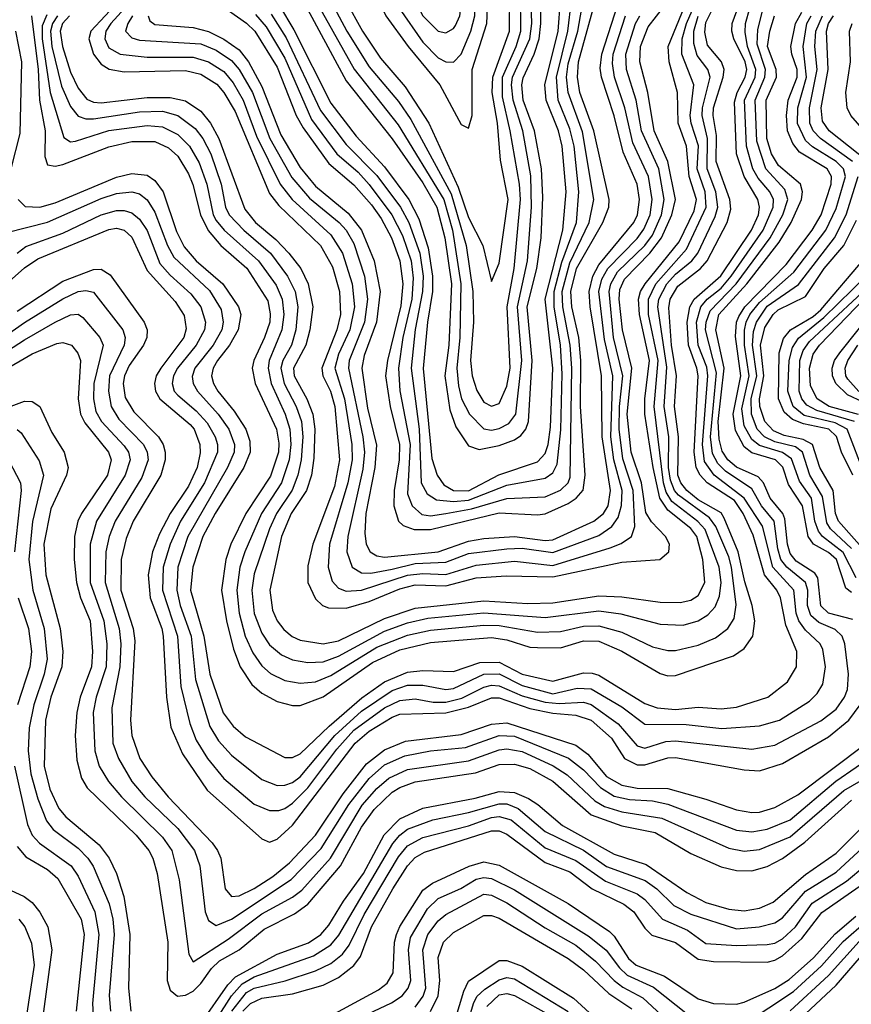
# Model space of a CAD drawing. Header units: inches. Extents: x 990535 to 1117859, y 769386 to 892122.
# Tile 997 of 1056: x 1084357 to 1086530, y 844008 to 846580. Entities that reach past the tile are written whole.
import ezdxf

# ---------------------------------------------------------------- set-up
doc = ezdxf.new("R2010")
doc.units = ezdxf.units.IN
doc.header["$MEASUREMENT"] = 0
doc.layers.add('B0884', color=7, linetype='Continuous')

msp = doc.modelspace()

# ---------------------------------------------------------------- linework, layer by layer
at = {"layer": 'B0884', "color": 5}
for points, elevation in [([(1085594.2, 846854.2), (1085550, 846841.1), (1085450, 846771.3), (1085328.4, 846711.6), (1085303.4, 846690), (1085292.2, 846667.8), (1085294, 846630), (1085313.3, 846590), (1085371.7, 846510), (1085455, 846410), (1085510, 846306.2), (1085530, 846296.8), (1085539.1, 846330), (1085539.5, 846450), (1085577.3, 846570), (1085582.4, 846690), (1085623.4, 846810), (1085624.8, 846830), (1085620.3, 846840.2), (1085611.1, 846851.1)], 4720), ([(1085550, 846801.7), (1085530, 846793.1), (1085457.4, 846742.6), (1085364.3, 846695.7), (1085340.9, 846670), (1085336.7, 846650), (1085348.2, 846610), (1085410, 846521.6), (1085450, 846480.7), (1085470, 846470.1), (1085490, 846468.7), (1085510, 846490.1), (1085535.6, 846550), (1085545.9, 846590), (1085548.7, 846690), (1085571.4, 846770), (1085572.4, 846790), (1085570, 846795)], 4740), ([(1085490, 846720.3), (1085410, 846680.2), (1085396.4, 846670), (1085387, 846650), (1085389, 846630), (1085410, 846589.7), (1085450, 846550.4), (1085470, 846545.6), (1085490, 846556.6), (1085495.3, 846564.7), (1085506.5, 846590), (1085509.5, 846610), (1085509.9, 846709.9)], 4760)]:
    msp.add_lwpolyline(points, close=True, dxfattribs=dict(at, elevation=elevation))
for points, elevation in [([(1084388.2, 846590), (1084405.1, 846450), (1084408.5, 846370), (1084423.4, 846290), (1084422.6, 846222.6), (1084430, 846201.1), (1084450, 846197), (1084470, 846202), (1084590, 846248.3), (1084650, 846261.5), (1084710, 846261.8), (1084745.7, 846245.7), (1084770, 846223.1), (1084797.7, 846177.7), (1084809.4, 846149.4), (1084829.1, 846070), (1084849, 846029), (1084882.5, 845990), (1084950.8, 845930.8), (1085005.2, 845845.2), (1085011.7, 845811.7), (1085010.2, 845789.8), (1084997, 845750), (1084968.3, 845690), (1084964.3, 845670), (1084972.1, 845630), (1085028, 845510), (1085034.2, 845474.1), (1085033.2, 845450), (1085012.4, 845387.6), (1084948, 845290), (1084908.6, 845210), (1084895.8, 845170), (1084884.5, 845090), (1084897.3, 845010), (1084915.6, 844935.6), (1084933.1, 844890), (1084963.7, 844843.7), (1084990, 844820.4), (1085030, 844799.4), (1085070, 844788.8), (1085090, 844788.9), (1085150, 844811), (1085278.8, 844901.2), (1085350, 844933.7), (1085430, 844952.7), (1085590, 844966.2), (1085630, 844960.3), (1085690, 844941.2), (1085710, 844939.9), (1085770, 844939.3), (1085830, 844957.2), (1085870, 844956.8), (1085930, 844930.8), (1086030, 844872.4), (1086050, 844866.4), (1086070, 844867.3), (1086222.1, 844917.9), (1086250, 844937.4), (1086272.8, 844970), (1086277.6, 845010), (1086271.1, 845050), (1086251.3, 845111.3), (1086233.8, 845190), (1086197.8, 845277.8), (1086190, 845292), (1086130, 845325.9), (1086100, 845350), (1086084.5, 845370), (1086076.8, 845390), (1086078.3, 845490), (1086068, 845570), (1086072.7, 845650), (1086060, 845730), (1086052.9, 845827.1), (1086056.6, 845850), (1086076.4, 845883.6), (1086136, 845930), (1086153, 845950), (1086205, 846050), (1086214.7, 846085.3), (1086212.7, 846110), (1086177, 846210), (1086177.6, 846277.6), (1086169.1, 846330), (1086169.4, 846350), (1086195.2, 846430), (1086197.2, 846450), (1086190.5, 846470), (1086153.8, 846513.8), (1086147.1, 846547.1), (1086150, 846572.4), (1086207.7, 846690)], 4320), ([(1084456, 846590), (1084442.8, 846570), (1084437.4, 846550), (1084441.3, 846510), (1084466.3, 846406.3), (1084490, 846353.1), (1084510, 846327.7), (1084530, 846320.8), (1084550, 846321.3), (1084670, 846339.3), (1084730, 846341), (1084770.5, 846330), (1084815.6, 846295.6), (1084835.9, 846270), (1084856.2, 846230), (1084883, 846150), (1084895.1, 846090), (1084904.4, 846070), (1084942.5, 846030), (1085012, 845970), (1085057, 845910), (1085076.6, 845870), (1085083.9, 845830), (1085078.6, 845770), (1085067.4, 845730), (1085044.3, 845690), (1085039.1, 845670), (1085047.9, 845630), (1085079.7, 845570), (1085093.1, 845530), (1085096.5, 845490), (1085092.1, 845430), (1085083.5, 845390), (1085068.9, 845351.1), (1085028.1, 845290), (1085009.8, 845250), (1084970, 845132.3), (1084963.2, 845090), (1084970, 845028.8), (1084990, 844977.5), (1085010, 844946.8), (1085041.2, 844921.2), (1085070, 844907.7), (1085110, 844900.5), (1085150, 844902.8), (1085190, 844917.6), (1085310, 844983), (1085370, 845004.8), (1085423.7, 845016.3), (1085570, 845031), (1085730, 845018.5), (1085870, 845035.9), (1085927.6, 845027.6), (1086030, 845001.4), (1086090, 844998), (1086130, 845009.4), (1086154.8, 845025.2), (1086173.7, 845046.3), (1086185.6, 845074.4), (1086189.8, 845110), (1086184.8, 845150), (1086148.1, 845248.1), (1086129, 845269), (1086061.2, 845321.2), (1086045.8, 845345.8), (1086038.8, 845370), (1086014.9, 845570), (1086025.1, 845690), (1086000, 845810), (1085999.4, 845850), (1086019.2, 845890), (1086099.4, 845980.6), (1086150.6, 846090), (1086148.3, 846130), (1086127.1, 846190), (1086130.8, 846250.8), (1086111, 846310), (1086108.5, 846330), (1086117.9, 846410), (1086086.7, 846490), (1086087.7, 846530), (1086099.5, 846570), (1086150, 846687)], 4360), ([(1084487.4, 846590), (1084469, 846570), (1084462.9, 846550), (1084469, 846510), (1084490, 846443.1), (1084510, 846401.1), (1084532.8, 846372.8), (1084550, 846364.5), (1084570, 846362.5), (1084690, 846376.7), (1084750, 846377.1), (1084790, 846367.7), (1084830, 846340.8), (1084855.3, 846310), (1084877.5, 846270), (1084945.3, 846085.3), (1084973.4, 846050), (1085026, 846006), (1085060.2, 845970), (1085091.7, 845930), (1085111.1, 845890), (1085122.5, 845830), (1085115, 845770), (1085104.6, 845730), (1085072.1, 845670), (1085074, 845650), (1085107.6, 845590), (1085122.7, 845550), (1085127.7, 845510), (1085125.1, 845434.9), (1085119.1, 845390), (1085105.9, 845350), (1085066.7, 845290), (1085040.9, 845230), (1085010.3, 845090), (1085017.7, 845037.7), (1085029.8, 845009.8), (1085047, 844987), (1085068.8, 844968.8), (1085090, 844958.9), (1085150, 844949.8), (1085190, 844957.6), (1085310, 845015.7), (1085390, 845042.9), (1085570, 845061.9), (1085684.6, 845055.4), (1085750, 845056.8), (1085870, 845075.2), (1085930, 845072.7), (1086030, 845058.3), (1086082.7, 845057.3), (1086110, 845063.6), (1086130, 845076), (1086147.2, 845110), (1086141.5, 845170), (1086125.8, 845230), (1086110.5, 845250.5), (1086050, 845299.2), (1086029.8, 845329.8), (1086011.9, 845410), (1085989.9, 845550), (1085990.3, 845590), (1086002.6, 845690), (1085975.9, 845810), (1085973.3, 845850), (1085978.5, 845870), (1085990.7, 845890), (1086080.2, 845999.8), (1086119, 846081), (1086125, 846110), (1086106.3, 846170), (1086099.4, 846250), (1086077.5, 846310), (1086075.4, 846390), (1086053.5, 846470), (1086051.2, 846510), (1086116.6, 846670)], 4380), ([(1084870, 846626.6), (1084950, 846570.7), (1084971.2, 846550), (1085030, 846455.8), (1085079.5, 846330), (1085097.4, 846297.4), (1085164.5, 846204.5), (1085230, 846148.7), (1085276.1, 846096.1), (1085301, 846061), (1085328.6, 846010), (1085350, 845950), (1085357.7, 845890), (1085352.4, 845832.4), (1085317.7, 845690), (1085312.6, 845650), (1085324.7, 845570), (1085349, 845470), (1085348.5, 845430), (1085335.7, 845350), (1085334.2, 845310), (1085346.6, 845270), (1085358.8, 845258.8), (1085387.9, 845247.9), (1085430, 845248.5), (1085610, 845292.1), (1085710, 845286.5), (1085730, 845289.3), (1085790, 845316.2), (1085810.9, 845330), (1085828.9, 845351.1), (1085834.8, 845390), (1085822.6, 845570), (1085822.9, 845690), (1085817.4, 845750), (1085799.2, 845830), (1085797.3, 845870), (1085812.1, 845930), (1085880.7, 846050), (1085896.1, 846090), (1085897.5, 846110), (1085857.4, 846290), (1085820.5, 846390), (1085814, 846430), (1085817, 846470), (1085866.7, 846650)], 4520), ([(1085096.6, 846630), (1085210, 846420.2), (1085330, 846269.2), (1085410, 846154.2), (1085446.7, 846090), (1085467.5, 846010), (1085485, 845890), (1085478.1, 845730), (1085467.9, 845650), (1085480.8, 845560.8), (1085496.8, 845516.8), (1085530, 845466.9), (1085557.1, 845457.1), (1085610, 845468), (1085650, 845482.7), (1085666.5, 845493.5), (1085679.6, 845510), (1085686.5, 845530), (1085695.5, 845690), (1085682.7, 845830), (1085707.9, 845930), (1085719.8, 846010), (1085723.5, 846116.5), (1085720.4, 846190), (1085701.6, 846290), (1085672.8, 846370), (1085668.7, 846410), (1085672, 846428), (1085701.2, 846490), (1085714.2, 846530), (1085718.9, 846570), (1085718.5, 846650)], 4620), ([(1085119.8, 846650), (1085231.1, 846451), (1085345.7, 846305.7), (1085465.3, 846110), (1085487.4, 846030), (1085509.4, 845890), (1085507.2, 845750), (1085499.1, 845670), (1085503.3, 845623.3), (1085511.6, 845590), (1085532.1, 845550), (1085570, 845511.3), (1085590, 845507.9), (1085610, 845512.2), (1085635, 845525), (1085653, 845550), (1085668.9, 845690), (1085657.8, 845830), (1085683.5, 845950), (1085694, 846090), (1085692.3, 846172.3), (1085671.2, 846290), (1085645.9, 846370), (1085641.8, 846410), (1085644.5, 846430), (1085690, 846530), (1085694.7, 846570), (1085692.2, 846650)], 4640), ([(1085158.6, 846650), (1085211.8, 846550), (1085270, 846456.7), (1085346.7, 846366.7), (1085379.2, 846319.2), (1085484.7, 846124.7), (1085523.3, 845990), (1085540.6, 845870), (1085543, 845790), (1085534.9, 845690), (1085538.9, 845650), (1085551, 845611), (1085570, 845580.9), (1085590, 845570.5), (1085610, 845577.5), (1085630, 845622.3), (1085638.8, 845670), (1085630.9, 845830), (1085649.1, 845930), (1085665.7, 846110), (1085662.9, 846150), (1085638.6, 846290), (1085618.4, 846378.4), (1085618.5, 846430), (1085653.9, 846510), (1085666.2, 846550), (1085665.3, 846650)], 4660), ([(1085208.6, 846630), (1085252.3, 846550), (1085299.7, 846479.7), (1085364.5, 846404.5), (1085425.5, 846310), (1085502.7, 846142.7), (1085530, 846063.4), (1085566.9, 845990), (1085590, 845896.1), (1085610, 845944), (1085633.1, 846110), (1085612.9, 846212.9), (1085605.4, 846310), (1085591.5, 846390), (1085593.1, 846430), (1085636.8, 846550), (1085637.3, 846650)], 4680), ([(1084353.3, 846110), (1084371.7, 846091.7), (1084410, 846090.5), (1084450, 846102), (1084610, 846168.8), (1084650, 846178), (1084690, 846173.6), (1084710, 846159.7), (1084732, 846130), (1084766.9, 846026.9), (1084787.1, 845987.1), (1084818.5, 845950), (1084888, 845890), (1084928.6, 845830), (1084934.8, 845810), (1084927.5, 845770), (1084905, 845730), (1084873.6, 845690), (1084862.2, 845670), (1084858.4, 845650), (1084863.2, 845630), (1084874.6, 845610), (1084917.6, 845557.6), (1084947.9, 845510), (1084958.7, 845478.7), (1084959.4, 845450), (1084942.9, 845410), (1084867.9, 845290), (1084835.9, 845230), (1084809.3, 845150), (1084803.3, 845090), (1084838.2, 844970), (1084853.7, 844870), (1084889, 844769), (1084915, 844735), (1084947, 844707), (1085050, 844652.3), (1085070, 844652.4), (1085090, 844661.9), (1085165.2, 844734.8), (1085251.2, 844808.8), (1085310, 844850.7), (1085370, 844875.4), (1085410, 844880.1), (1085490, 844877.3), (1085559.2, 844900.8), (1085610, 844902.1), (1085670, 844870.2), (1085750, 844852.2), (1085830, 844873.8), (1085852.9, 844872.9), (1085870, 844867.5), (1085990, 844794.1), (1086022.3, 844782.3), (1086070, 844778.3), (1086130, 844783.9), (1086190, 844779.8), (1086230, 844784.5), (1086311.4, 844810), (1086362.8, 844850), (1086386.4, 844890), (1086387.6, 844930), (1086358.5, 844998.5), (1086345, 845070), (1086335.4, 845090), (1086303.3, 845130), (1086273.5, 845233.5), (1086247.1, 845290), (1086224.1, 845324.1), (1086153.4, 845370), (1086134.9, 845390), (1086124.1, 845410), (1086119.4, 845450), (1086129.5, 845650), (1086126.5, 845670), (1086104.2, 845730), (1086100.9, 845790), (1086107.9, 845830), (1086119, 845850), (1086188.7, 845911.3), (1086268.8, 846030), (1086287.2, 846070), (1086290, 846090), (1086285.8, 846110), (1086249.6, 846170), (1086229.7, 846230), (1086224.3, 846364.3), (1086231.2, 846390), (1086252.8, 846430), (1086256.4, 846450), (1086252.1, 846470), (1086222.4, 846530), (1086217.2, 846550), (1086218.8, 846570), (1086242.7, 846637.3)], 4280), ([(1084617.6, 846630), (1084542.5, 846550), (1084538, 846530), (1084550, 846489.7), (1084570, 846463.5), (1084590.4, 846450.4), (1084630, 846444), (1084790, 846447.3), (1084830, 846437.6), (1084871.7, 846411.7), (1084890.5, 846390), (1084920.1, 846340.1), (1085010, 846125.7), (1085034.2, 846094.3), (1085143.2, 845990), (1085174.4, 845934.4), (1085192.6, 845870), (1085195, 845810), (1085185.8, 845770), (1085146.6, 845670), (1085149.3, 845650), (1085169.2, 845610), (1085180.6, 845570), (1085192.6, 845430), (1085179.8, 845360.2), (1085122.6, 845210), (1085110, 845153.7), (1085109.8, 845110), (1085130, 845067), (1085148.2, 845050), (1085164, 845044), (1085210, 845043.2), (1085270, 845060.5), (1085350, 845093.4), (1085390, 845103.5), (1085470, 845101.4), (1085550, 845121.9), (1085627.6, 845127.6), (1085750, 845124.3), (1085930, 845162.8), (1086029.7, 845170.3), (1086053.2, 845190), (1086054.4, 845210), (1086043.9, 845230), (1086008, 845268), (1085993.1, 845293.1), (1085981.6, 845370), (1085954.2, 845450), (1085944.5, 845550), (1085956.1, 845670), (1085931.9, 845770), (1085922.8, 845850), (1085925, 845875), (1085937.4, 845902.6), (1086003.3, 845970), (1086034.1, 846010), (1086060.8, 846070), (1086070.7, 846110), (1086050.5, 846210), (1086014.9, 846290), (1085997.7, 846390), (1085976.9, 846470), (1085978.8, 846510), (1085998.8, 846561.2), (1086042.8, 846617.2)], 4420), ([(1084650, 846629.8), (1084595.4, 846570), (1084582.3, 846550), (1084579.5, 846530), (1084590, 846506.8), (1084619.3, 846490), (1084690, 846482.4), (1084810, 846482.1), (1084850.2, 846470.2), (1084890, 846444.4), (1084914.9, 846414.9), (1084941.2, 846370), (1084976, 846276), (1085037.1, 846150), (1085069.3, 846110), (1085170, 846018.2), (1085200.5, 845970), (1085225.4, 845890), (1085231.4, 845830), (1085219.9, 845770), (1085190, 845706.3), (1085180.2, 845670), (1085205.9, 845590), (1085224.8, 845470), (1085225.6, 845430), (1085213.9, 845370), (1085166.6, 845210), (1085162.9, 845150), (1085173.6, 845113.6), (1085190, 845095), (1085210, 845086.9), (1085250, 845089.5), (1085370, 845129), (1085410, 845133.4), (1085470, 845130.8), (1085550, 845155.2), (1085650, 845165.9), (1085750, 845154.5), (1085899.7, 845200.3), (1085928.2, 845211.8), (1085955.4, 845230), (1085963.7, 845256.3), (1085959.5, 845350), (1085933.1, 845433.1), (1085923.5, 845510), (1085923.8, 845570), (1085933.1, 845650), (1085908.7, 845750), (1085896.7, 845870), (1085901.1, 845890), (1085919, 845921), (1085990, 845990), (1086010, 846016.8), (1086034.2, 846070), (1086040.8, 846110), (1086027.2, 846190), (1085981.4, 846290), (1085967.2, 846370), (1085942.6, 846450), (1085940.7, 846490), (1085965.5, 846570), (1085977.4, 846590)], 4440), ([(1084693.1, 846590), (1084697.4, 846577.4), (1084710, 846567.2), (1084810, 846559.4), (1084850, 846548.9), (1084890, 846529.4), (1084930, 846500.9), (1084954.5, 846470), (1084990, 846405.4), (1085039.1, 846279.1), (1085090, 846194.1), (1085130, 846144.9), (1085214.8, 846074.8), (1085250, 846030), (1085283.4, 845950), (1085298.5, 845870), (1085289.1, 845790), (1085257.3, 845702.7), (1085250.5, 845670), (1085265.4, 845565.4), (1085288.9, 845468.9), (1085285.1, 845410), (1085261.7, 845290), (1085258.6, 845238.6), (1085262.1, 845210), (1085272.9, 845190), (1085290, 845179.8), (1085310, 845176.3), (1085450, 845189.9), (1085530, 845218), (1085570, 845224.7), (1085650, 845229.6), (1085730, 845219.9), (1085750, 845221.6), (1085857.2, 845270), (1085882.5, 845290), (1085894.8, 845310), (1085900.8, 845350), (1085878.8, 845490), (1085877.4, 845650), (1085847.2, 845830), (1085844.6, 845870), (1085854.1, 845910), (1085870, 845939.9), (1085961.8, 846050), (1085970.8, 846070), (1085976, 846110), (1085970.4, 846150.4), (1085933.8, 846233.8), (1085910, 846329.3), (1085876.8, 846430), (1085873.8, 846453.8), (1085877.8, 846490), (1085920.1, 846619.9)], 4480), ([(1084973.2, 846593.2), (1085001.2, 846561.2), (1085050, 846479.6), (1085119.6, 846319.6), (1085185.6, 846230), (1085241.5, 846181.5), (1085270, 846149.6), (1085329.4, 846070), (1085356.7, 846016.7), (1085380.2, 845950), (1085384.8, 845904.8), (1085381.6, 845850), (1085357.8, 845750), (1085346.8, 845670), (1085350.6, 845610.6), (1085376.8, 845470), (1085370, 845341.5), (1085382, 845310), (1085407.9, 845287.9), (1085430, 845283.6), (1085470, 845289.7), (1085537.7, 845302.3), (1085630, 845329.5), (1085730, 845333.9), (1085770, 845351.2), (1085789.6, 845370), (1085795.4, 845384.6), (1085799.2, 845670), (1085795.4, 845730), (1085776.2, 845830), (1085774.7, 845870), (1085794.7, 845945.2), (1085845, 846050), (1085856.7, 846110), (1085827.4, 846287.4), (1085789.7, 846390), (1085786, 846430), (1085790, 846465.1), (1085814.9, 846550), (1085828.9, 846630)], 4540), ([(1085014.3, 846594.3), (1085052.9, 846532.9), (1085143, 846343), (1085210, 846253.7), (1085290, 846172.9), (1085351.5, 846090), (1085373.3, 846050), (1085402.5, 845970), (1085410.9, 845910), (1085409.7, 845869.7), (1085390.4, 845770.4), (1085379.4, 845670), (1085400.3, 845510), (1085406.2, 845370), (1085421.8, 845341.8), (1085445.9, 845325.9), (1085490, 845321.4), (1085530, 845324.5), (1085630, 845364.2), (1085730, 845382.5), (1085750, 845396.6), (1085760.8, 845419.3), (1085771.2, 845508.8), (1085774.7, 845654.7), (1085769.7, 845730), (1085753.1, 845830), (1085753.2, 845870), (1085773.3, 845946.7), (1085811.8, 846050), (1085817.9, 846130), (1085805.3, 846250), (1085794.6, 846294.6), (1085763.7, 846370), (1085759.4, 846430), (1085789.1, 846550), (1085798.6, 846630)], 4560), ([(1085035.8, 846615.8), (1085073.1, 846553.1), (1085170, 846361.9), (1085235.8, 846275.8), (1085310, 846195.5), (1085373.6, 846110), (1085399.5, 846059.5), (1085424.3, 845984.3), (1085435.4, 845910), (1085435.2, 845870), (1085422.3, 845790), (1085411.4, 845668.6), (1085433.8, 845433.8), (1085447.5, 845390), (1085465, 845365), (1085490, 845350), (1085530, 845349.5), (1085609, 845391), (1085710, 845424.7), (1085730, 845447.2), (1085737.3, 845470), (1085744.1, 845515.9), (1085749.8, 845670), (1085729.9, 845850), (1085776.1, 846030), (1085784.5, 846130), (1085774.7, 846250), (1085765, 846290), (1085732.6, 846370), (1085728.9, 846410), (1085764, 846550), (1085769.7, 846630)], 4580), ([(1084323.7, 846023.7), (1084430, 846051.1), (1084570, 846113), (1084610, 846125.9), (1084650, 846130.3), (1084670, 846125.1), (1084690, 846109.7), (1084710, 846077.4), (1084742.8, 845990), (1084759.9, 845959.9), (1084852.6, 845872.6), (1084883.3, 845823.3), (1084888.9, 845790), (1084884.7, 845770), (1084862.2, 845730), (1084814.8, 845670), (1084807.8, 845647.8), (1084810.3, 845630), (1084821.6, 845610), (1084875.8, 845550), (1084903.3, 845510), (1084918.4, 845470), (1084917.3, 845450), (1084899.5, 845410), (1084796.7, 845230), (1084770.2, 845150), (1084767.3, 845090), (1084776.3, 845050), (1084805.3, 844970), (1084816.3, 844856.3), (1084853.8, 844733.8), (1084876.7, 844696.7), (1084910, 844658.8), (1084990, 844595.2), (1085030, 844579.2), (1085050, 844580.2), (1085070, 844587.6), (1085090, 844601.8), (1085180.5, 844710), (1085250, 844773.7), (1085330, 844827.7), (1085370, 844841.4), (1085410, 844841.8), (1085470, 844830.7), (1085490, 844833.1), (1085569.3, 844870.7), (1085610, 844871.1), (1085670, 844841.2), (1085750, 844819.3), (1085813.6, 844833.6), (1085850, 844832.1), (1085930, 844785), (1085990, 844740.2), (1086098.6, 844738.6), (1086191.6, 844728.4), (1086290, 844735.1), (1086341.7, 844750), (1086420.2, 844799.8), (1086440.2, 844819.8), (1086455.3, 844844.7), (1086462.3, 844890), (1086455.1, 844935.1), (1086448.4, 844950), (1086410, 844985.3), (1086392.3, 845010), (1086385.6, 845030), (1086379.8, 845090), (1086324.9, 845150), (1086297.4, 845257.4), (1086250.2, 845330.2), (1086171.8, 845390), (1086146.3, 845426.3), (1086140.6, 845470), (1086155.2, 845650), (1086152.4, 845672.4), (1086129.3, 845730), (1086124.9, 845790), (1086136.6, 845830), (1086153.5, 845850), (1086190, 845879), (1086216.2, 845910), (1086299.7, 846030), (1086325.8, 846090), (1086326.4, 846110), (1086316.6, 846130), (1086286.1, 846166.1), (1086272.6, 846190), (1086255.7, 846250), (1086250.7, 846370), (1086278.1, 846430), (1086280.6, 846450), (1086258.9, 846510), (1086252.5, 846547.5), (1086253.6, 846570), (1086264.8, 846610)], 4260), ([(1084350, 845970.1), (1084372.8, 845987.2), (1084470, 846022.7), (1084570, 846070.3), (1084610, 846081.3), (1084630, 846081.5), (1084650, 846075.9), (1084670, 846059), (1084689.7, 846029.7), (1084723.4, 845943.4), (1084750, 845913), (1084804.1, 845864.1), (1084830, 845830.1), (1084842.5, 845790), (1084840, 845770), (1084818.3, 845730), (1084769.2, 845670), (1084759, 845650), (1084755.5, 845630), (1084760.9, 845610), (1084770, 845598.8), (1084818.5, 845558.5), (1084846.6, 845526.6), (1084867.5, 845490), (1084874, 845470), (1084874, 845450), (1084840.2, 845370), (1084777.5, 845270), (1084749.8, 845210), (1084731.9, 845150), (1084730.2, 845090), (1084769.7, 844970), (1084778.1, 844838.1), (1084801.8, 844741.8), (1084818, 844698), (1084847.3, 844650), (1084890, 844598.2), (1084970, 844531.1), (1085010, 844514.4), (1085034.3, 844514.3), (1085050, 844519.2), (1085070, 844533.3), (1085110, 844573.4), (1085185.7, 844674.3), (1085230, 844723.9), (1085310, 844782.3), (1085350, 844801.8), (1085390, 844805.6), (1085437.6, 844797.6), (1085470, 844797.5), (1085512.2, 844807.8), (1085570, 844836.5), (1085590, 844841.6), (1085610, 844840.3), (1085670, 844813.8), (1085730, 844797.6), (1085766.6, 844793.4), (1085830, 844797.5), (1085850, 844791.2), (1085921, 844741), (1085970, 844683.4), (1085990, 844677.5), (1086045.4, 844694.6), (1086070, 844696.4), (1086270, 844674.1), (1086330, 844684.6), (1086450, 844748.3), (1086490, 844779.1), (1086512.1, 844810), (1086519.5, 844830), (1086522.6, 844870), (1086512.6, 844950), (1086505.8, 844970), (1086487.1, 844987.1), (1086445, 845005), (1086423.8, 845023.8), (1086415, 845050), (1086415.7, 845090), (1086410, 845110), (1086361, 845150), (1086345.9, 845170), (1086337.6, 845197.6), (1086328, 845270), (1086295.4, 845310), (1086270, 845354.8), (1086200.7, 845400.7), (1086180.9, 845420.9), (1086166.8, 845446.8), (1086162.2, 845490), (1086177.3, 845657.3), (1086149.1, 845770), (1086150.2, 845790), (1086160.8, 845819.2), (1086229, 845890), (1086317.7, 846010), (1086350.6, 846070), (1086363.5, 846110), (1086356.2, 846136.2), (1086306.6, 846190), (1086282.5, 846262.5), (1086278.8, 846370), (1086303.9, 846430), (1086305.4, 846450), (1086283.8, 846516.2), (1086285.5, 846554.5), (1086298, 846602)], 4240), ([(1084427.7, 846592.3), (1084416, 846564), (1084415.4, 846530), (1084437, 846390), (1084472.4, 846272.4), (1084490, 846261.3), (1084503, 846263), (1084589.8, 846290.2), (1084690, 846303.6), (1084730, 846300.3), (1084770, 846280.1), (1084800.8, 846250), (1084826.3, 846206.3), (1084846.1, 846150), (1084862.1, 846070), (1084870, 846055.4), (1084891, 846030), (1084981.1, 845950), (1085026.7, 845886.7), (1085043.1, 845850), (1085047.1, 845810), (1085041.7, 845770), (1085008.7, 845690), (1085006, 845670), (1085013.7, 845630), (1085050.4, 845550), (1085062.7, 845510), (1085065.4, 845470), (1085061, 845430), (1085040.9, 845370), (1084988.8, 845290), (1084945.2, 845190), (1084932.3, 845150), (1084923.9, 845090), (1084930, 845030), (1084946.2, 844970), (1084965.8, 844925.8), (1084990, 844892.1), (1085012.4, 844872.4), (1085050, 844853.6), (1085090, 844847.2), (1085130, 844850.5), (1085170, 844866.6), (1085290, 844940.9), (1085370, 844972.4), (1085430, 844985.4), (1085570, 844998.3), (1085610, 844997.3), (1085710, 844979.9), (1085770, 844982), (1085830, 844995.9), (1085870, 844997.1), (1085930, 844979.8), (1086010, 844941.8), (1086050, 844932.5), (1086070, 844932.5), (1086130, 844946.4), (1086174.5, 844965.5), (1086207.5, 844990), (1086223.8, 845016.2), (1086228.5, 845051.5), (1086216.8, 845150), (1086210, 845176.7), (1086176, 845256), (1086159.1, 845279.1), (1086077.8, 845337.8), (1086067.9, 845350), (1086057.2, 845377.2), (1086052.4, 845410), (1086053, 845490), (1086040.9, 845570), (1086047.5, 845672.5), (1086024.6, 845830), (1086027, 845850), (1086047.7, 845890), (1086070, 845915), (1086113.1, 845950), (1086129, 845970), (1086174.4, 846065.6), (1086181.3, 846090), (1086176.1, 846130), (1086153.5, 846190), (1086154.1, 846270), (1086139.8, 846330), (1086140.7, 846350), (1086161, 846430), (1086155, 846450), (1086126.7, 846486.7), (1086117.9, 846517.9), (1086118.3, 846550), (1086130, 846589.1)], 4340), ([(1084651.9, 846590), (1084639.3, 846570), (1084633.5, 846550), (1084650, 846532.8), (1084670, 846526.8), (1084830, 846516.6), (1084870, 846500.6), (1084910, 846473.2), (1084930.2, 846450), (1084965.2, 846390), (1085010.7, 846270), (1085067.8, 846167.8), (1085114, 846114), (1085192, 846050), (1085209.9, 846029.9), (1085230, 845995.7), (1085257.9, 845910), (1085265.9, 845850), (1085258, 845790), (1085217.7, 845690), (1085215.9, 845670), (1085253.8, 845490), (1085258, 845450), (1085253.7, 845406.3), (1085214.1, 845230), (1085211.8, 845190), (1085225.4, 845150), (1085250, 845135.2), (1085274.3, 845134.3), (1085330, 845144.8), (1085390, 845159.8), (1085470, 845163.1), (1085530, 845185.5), (1085630, 845197.7), (1085670, 845199.2), (1085750, 845187.8), (1085870, 845232.7), (1085904.2, 845255.8), (1085920.6, 845279.4), (1085929.4, 845310.6), (1085930.7, 845350), (1085909.5, 845430), (1085901.7, 845490), (1085906.4, 845650), (1085885, 845745), (1085869.8, 845870), (1085878, 845902), (1085893.6, 845930), (1085970, 846008.8), (1085987.3, 846032.7), (1086004, 846070), (1086009, 846110), (1085999.7, 846170), (1085958.6, 846258.6), (1085937.9, 846350), (1085911.1, 846430), (1085905.5, 846465.5), (1085907.5, 846490), (1085939.9, 846590)], 4460), ([(1086533.4, 845013.4), (1086470.1, 845030.1), (1086450, 845048.7), (1086442.1, 845122.1), (1086434.3, 845134.3), (1086385.9, 845165.9), (1086370, 845185.4), (1086362.6, 845210), (1086356.2, 845276.2), (1086350.4, 845290.4), (1086318, 845330), (1086300.1, 845370), (1086286.2, 845386.2), (1086230, 845411.1), (1086207.5, 845430), (1086192.7, 845452.7), (1086184.2, 845484.2), (1086182.2, 845530), (1086197.9, 845670), (1086175.8, 845770), (1086184, 845810), (1086256.6, 845890), (1086340.9, 845999.1), (1086372.6, 846050), (1086399.4, 846110), (1086402.5, 846130), (1086397.1, 846150), (1086339.1, 846199.1), (1086321.5, 846230), (1086309, 846270), (1086307.5, 846370), (1086334, 846430), (1086333.2, 846450), (1086311.1, 846510), (1086316.4, 846550), (1086329.1, 846590)], 4220), ([(1086530, 845083.9), (1086515.1, 845095.1), (1086491.2, 845170), (1086470, 845187.9), (1086430.7, 845210), (1086416.6, 845230), (1086402.4, 845310), (1086365.5, 845365.5), (1086350.9, 845410.9), (1086331.8, 845430), (1086270, 845448.4), (1086250, 845464.1), (1086227.1, 845507.1), (1086221, 845550), (1086240.7, 845650), (1086227.3, 845752.7), (1086229.5, 845790), (1086235.5, 845804.5), (1086251.9, 845830), (1086359.7, 845940.3), (1086427.2, 846030), (1086450.8, 846070), (1086476.9, 846150), (1086477.5, 846170), (1086466.3, 846190), (1086394.1, 846234.1), (1086377, 846257), (1086363.4, 846290), (1086360.3, 846330), (1086365, 846370), (1086388.4, 846430), (1086388.3, 846450), (1086374.1, 846490), (1086371.9, 846510), (1086384, 846570), (1086400.5, 846599.5)], 4180), ([(1086542.4, 845122.4), (1086508.1, 845188.1), (1086454, 845230), (1086443.8, 845243.8), (1086434.8, 845270), (1086425.5, 845330), (1086394.6, 845374.6), (1086373.3, 845433.3), (1086349.6, 845449.6), (1086290, 845467.7), (1086270, 845483.6), (1086250, 845519.3), (1086243.6, 845563.6), (1086262.7, 845650), (1086250.8, 845730), (1086250.6, 845769.4), (1086255.3, 845790), (1086265, 845810), (1086290, 845841.4), (1086379.4, 845920.6), (1086463, 846030), (1086490, 846086.6), (1086514.3, 846170), (1086509.6, 846190), (1086490.2, 846210), (1086428, 846248), (1086410, 846264.2), (1086389, 846309), (1086390, 846350), (1086412.8, 846430), (1086404, 846510), (1086413.6, 846570), (1086424.7, 846590)], 4160), ([(1086532.8, 846210), (1086449, 846270), (1086430, 846290), (1086420.9, 846310), (1086420.2, 846350), (1086440.6, 846450), (1086434.6, 846510), (1086436.6, 846550), (1086454.7, 846590)], 4140), ([(1086572.7, 846210), (1086472.2, 846290), (1086454.6, 846314.7), (1086450.8, 846350), (1086469.1, 846450), (1086465, 846550), (1086470.5, 846570), (1086483.3, 846590)], 4120), ([(1086563, 846290), (1086528.6, 846330), (1086519, 846350), (1086515.2, 846390), (1086527.8, 846470), (1086524.8, 846550), (1086531.6, 846570)], 4080), ([(1084346.5, 846550), (1084362.1, 846470), (1084357.6, 846282.4), (1084334.2, 846190)], 4280), ([(1086530, 845198.6), (1086475.3, 845250), (1086465.7, 845265.7), (1086454.4, 845334.4), (1086420.9, 845390), (1086401.8, 845450), (1086384, 845464), (1086330, 845477.4), (1086303.1, 845490), (1086284.1, 845510), (1086268.5, 845550), (1086268, 845590), (1086282.9, 845650), (1086271.3, 845730), (1086274.2, 845765.8), (1086282.2, 845790), (1086310, 845831.9), (1086391.9, 845888.1), (1086486, 846010), (1086515.9, 846070), (1086547.5, 846170)], 4140), ([(1086578.1, 845178.1), (1086496.6, 845270), (1086488.1, 845290), (1086482.1, 845350), (1086447.6, 845410), (1086428.4, 845470), (1086403.6, 845483.6), (1086354, 845494), (1086326.1, 845506.1), (1086303.5, 845530), (1086290.6, 845570), (1086289.9, 845590), (1086301.2, 845650), (1086292.6, 845730), (1086303.9, 845776.1), (1086325.5, 845810), (1086338.3, 845821.7), (1086410, 845856.8), (1086459.2, 845930), (1086509.9, 845990.1), (1086543.3, 846056.7)], 4120), ([(1084250, 845826.3), (1084370, 845931.4), (1084404.8, 845955.2), (1084590, 846031.7), (1084610, 846035.4), (1084630, 846030.3), (1084650, 846012), (1084690, 845924.5), (1084763.5, 845843.5), (1084786.9, 845806.9), (1084792.3, 845772.3), (1084786.2, 845750), (1084725.8, 845670), (1084714, 845650), (1084709, 845630), (1084712, 845610), (1084723.2, 845590), (1084802.5, 845522.5), (1084812.5, 845510), (1084827.5, 845470), (1084828.8, 845448.8), (1084820.5, 845410), (1084798.4, 845361.6), (1084749.8, 845290), (1084722.6, 845237.4), (1084704.3, 845190), (1084692.9, 845130), (1084697.5, 845070), (1084728.2, 844990), (1084731.7, 844970), (1084740.3, 844810), (1084752, 844732), (1084782, 844662), (1084847.2, 844567.2), (1084990, 844439.9), (1085010, 844432), (1085030, 844439), (1085070, 844475.6), (1085233.3, 844690), (1085270, 844721.2), (1085330, 844758.3), (1085350, 844765.8), (1085470, 844769.6), (1085530, 844784), (1085590, 844808.3), (1085610, 844808.9), (1085690, 844780.9), (1085750, 844768.2), (1085810, 844763.4), (1085850, 844750), (1085903, 844703), (1085937.4, 844650), (1085970, 844633.6), (1085990, 844634), (1086050, 844652), (1086070, 844652.7), (1086250, 844620.3), (1086290, 844617.7), (1086350, 844637.4), (1086470, 844706.8), (1086523.5, 844750), (1086552.8, 844790)], 4220), ([(1086533.8, 845390), (1086504, 845450), (1086491.4, 845491.4), (1086470.7, 845510.7), (1086404.4, 845524.4), (1086375.9, 845535.9), (1086354.7, 845554.7), (1086339.6, 845590), (1086341, 845710), (1086352.4, 845747.6), (1086370.5, 845770), (1086430, 845804.6), (1086450, 845822.5), (1086564.1, 845955.9)], 4080), ([(1086548.4, 845548.4), (1086472.2, 845570), (1086440.2, 845590), (1086423.2, 845623.2), (1086420.3, 845670), (1086430, 845706.2), (1086446.7, 845730), (1086658.8, 845950)], 4020), ([(1084350, 845818.8), (1084470, 845896.9), (1084550, 845927.5), (1084570, 845928.5), (1084593.4, 845913.4), (1084682.1, 845790), (1084690.1, 845770), (1084689.5, 845750), (1084680.8, 845730), (1084643.4, 845676.6), (1084631.1, 845650), (1084627.7, 845630), (1084633, 845593), (1084655.4, 845555.4), (1084719.5, 845490), (1084732.2, 845470), (1084737.2, 845450), (1084737.2, 845430), (1084725.7, 845390), (1084653.6, 845270), (1084634.8, 845225.2), (1084622.1, 845170), (1084621.2, 845090), (1084653.3, 844990), (1084657.8, 844957.8), (1084646.1, 844750), (1084649.8, 844710), (1084671.2, 844650), (1084701.9, 844601.9), (1084744.5, 844550), (1084860.1, 844430), (1084874.2, 844410), (1084882.1, 844390), (1084893.6, 844310), (1084910, 844289.3), (1084930, 844291.7), (1084970, 844310.7), (1085018.4, 844341.6), (1085062.1, 844377.9), (1085129.9, 844450.1), (1085201.9, 844558.1), (1085263.4, 844636.6), (1085310, 844672.6), (1085365, 844695), (1085510, 844712.7), (1085590, 844739.9), (1085630, 844743.5), (1085810, 844685), (1085841.2, 844661.2), (1085890, 844603.1), (1085930, 844580.6), (1085970, 844572.6), (1086050, 844571.7), (1086150, 844544), (1086230, 844515.9), (1086270, 844509), (1086290, 844510.3), (1086330, 844522.1), (1086390, 844554.8), (1086569.5, 844690.5)], 4180), ([(1086565.4, 845390), (1086518.6, 845510), (1086487.3, 845527.3), (1086406.5, 845546.5), (1086378.1, 845570), (1086364.2, 845610), (1086367.3, 845690), (1086375.9, 845724.1), (1086391.7, 845748.3), (1086457.7, 845802.3), (1086570, 845911.8)], 4060), ([(1084210, 845677.4), (1084370, 845788.7), (1084470, 845850.8), (1084510, 845869.6), (1084530, 845872.8), (1084550, 845868.1), (1084626.2, 845770), (1084632.7, 845750), (1084629.8, 845730), (1084591.6, 845650), (1084588.9, 845610), (1084595.9, 845570), (1084616.2, 845536.2), (1084680.3, 845470), (1084690.3, 845450), (1084692.5, 845430), (1084675.9, 845384.1), (1084606.1, 845270), (1084590.5, 845230), (1084582.2, 845190), (1084580, 845110), (1084616.8, 844990), (1084621.6, 844950), (1084619, 844890), (1084597.4, 844782.6), (1084600.6, 844690), (1084615.1, 844650), (1084650.1, 844590), (1084683.9, 844550), (1084770, 844467.3), (1084813.9, 844410), (1084827.9, 844370), (1084841.6, 844250), (1084850, 844227.2), (1084870, 844213.5), (1084910, 844230.6), (1085066.3, 844333.7), (1085144.7, 844415.3), (1085217.2, 844530), (1085270, 844597.7), (1085310, 844633.6), (1085363, 844657), (1085430, 844670), (1085521.4, 844678.6), (1085610, 844710), (1085650, 844708.7), (1085790.6, 844650.6), (1085830, 844620.6), (1085874.3, 844574.3), (1085910, 844552.1), (1085950, 844542.8), (1086010, 844539.3), (1086050, 844531.1), (1086230, 844462.9), (1086270, 844458.8), (1086310, 844465.9), (1086370, 844490.3), (1086489.4, 844590.6), (1086595.9, 844664.1)], 4160), ([(1086538.4, 845530), (1086439.2, 845559.2), (1086413.5, 845573.5), (1086400.8, 845590), (1086393.7, 845610), (1086395.4, 845690), (1086404, 845716), (1086420.7, 845739.3), (1086570, 845879.1)], 4040), ([(1086560.9, 845580.9), (1086519.7, 845599.7), (1086489.2, 845630), (1086480.9, 845650), (1086479.4, 845670), (1086485.8, 845690), (1086499.9, 845710), (1086595.1, 845830)], 3980), ([(1084110, 845576.7), (1084370, 845743.9), (1084450, 845789.5), (1084490, 845808.8), (1084510, 845810.4), (1084521.7, 845801.7), (1084566.5, 845750), (1084574.8, 845730), (1084550.4, 845630), (1084549.6, 845590), (1084556.3, 845556.3), (1084570.8, 845530), (1084630, 845466.7), (1084641.4, 845450), (1084645.9, 845430), (1084632.9, 845390), (1084558.1, 845270), (1084541.4, 845210), (1084541.2, 845110), (1084576.6, 845010), (1084584.9, 844950), (1084583.1, 844890), (1084556.4, 844810), (1084549.4, 844770), (1084552.9, 844670), (1084564.8, 844630), (1084588.7, 844590), (1084623.1, 844550), (1084730, 844444.5), (1084754.3, 844410), (1084773.6, 844333.6), (1084798.9, 844138.9), (1084810, 844119.1), (1084902.1, 844177.9), (1084990, 844244.8), (1085070, 844288), (1085093.9, 844306.1), (1085168.9, 844390), (1085252, 844528), (1085290, 844571.9), (1085321.5, 844598.5), (1085370, 844621.5), (1085530, 844644.3), (1085610, 844673.1), (1085630, 844675.6), (1085670, 844668.2), (1085751, 844631), (1085787.7, 844607.7), (1085859.8, 844539.8), (1085884.5, 844524.5), (1085930, 844510.4), (1086034.4, 844494.4), (1086210, 844416), (1086250, 844408), (1086290, 844412.1), (1086370, 844445.3), (1086510, 844566.3), (1086600.8, 844619.2)], 4140), ([(1084230, 845615), (1084390, 845707.4), (1084453.8, 845733.8), (1084470, 845737.1), (1084492.5, 845730), (1084509.2, 845709.1), (1084516.2, 845690), (1084510.2, 845590), (1084515.5, 845550), (1084526.9, 845526.9), (1084588.7, 845450), (1084596.3, 845430), (1084586.4, 845390), (1084518.3, 845290), (1084509.1, 845270), (1084500.6, 845230), (1084499.3, 845170), (1084505.3, 845110), (1084515.6, 845070), (1084540.9, 845010), (1084547.6, 844930), (1084544.6, 844890), (1084515.1, 844810), (1084506.2, 844770), (1084502.1, 844710), (1084506.2, 844646.2), (1084518.5, 844598.5), (1084533.1, 844573.1), (1084661.6, 844450), (1084694.5, 844410), (1084704.9, 844390), (1084716, 844350), (1084744, 844170), (1084742.7, 844070), (1084750, 844045.3), (1084769.1, 844029.1), (1084790, 844032), (1084810, 844042.5), (1084830, 844062.4), (1084857.9, 844102), (1084878.7, 844121.3), (1084930, 844150.7), (1084996.1, 844203.9), (1085075.4, 844244.6), (1085110, 844269.5), (1085195.1, 844370), (1085250, 844470.9), (1085282.9, 844517.1), (1085330, 844562), (1085350, 844574.7), (1085390, 844589.5), (1085547.7, 844612.3), (1085610, 844634.1), (1085650, 844635.1), (1085690, 844624.3), (1085750, 844591.3), (1085850, 844503.4), (1085930, 844474.1), (1086016.9, 844456.9), (1086110, 844402.1), (1086190, 844367.2), (1086230, 844357.6), (1086270, 844357.1), (1086310, 844367.8), (1086350, 844389.3), (1086408.6, 844431.4), (1086530, 844540.9)], 4120), ([(1086549, 845609), (1086520.5, 845640.6), (1086515.1, 845650), (1086513.2, 845670), (1086520.6, 845690), (1086546.8, 845730)], 3960), ([(1084250, 845539), (1084370, 845583.2), (1084390, 845583), (1084409.4, 845569.4), (1084441.4, 845501.4), (1084473.2, 845450), (1084483.4, 845410), (1084479.5, 845390), (1084438.1, 845301.9), (1084420.5, 845210), (1084425.5, 845130), (1084462.4, 844990), (1084470, 844930), (1084466.7, 844890), (1084438, 844810), (1084424.6, 844750), (1084420.6, 844630), (1084435.9, 844570), (1084459.7, 844519.7), (1084478, 844498), (1084564.3, 844424.3), (1084590.6, 844390), (1084610.1, 844350), (1084629.3, 844289.3), (1084644.6, 844190), (1084641.6, 844050), (1084647.8, 843990)], 4080), ([(1084350, 845509.7), (1084360.7, 845500.7), (1084407.5, 845427.5), (1084419.6, 845390), (1084390.9, 845269.1), (1084380.8, 845170), (1084391.3, 845090), (1084420.8, 844990), (1084428.8, 844910), (1084421.1, 844870), (1084393.6, 844790), (1084381.8, 844730), (1084379.2, 844670), (1084385.8, 844610), (1084404.6, 844544.6), (1084427.1, 844487.2), (1084444.8, 844464.8), (1084510, 844416.1), (1084534.9, 844390), (1084548.6, 844368.6), (1084590.4, 844270.4), (1084600, 844230), (1084603.6, 844190), (1084591.1, 844031.1), (1084594.2, 843990)], 4060), ([(1084328.5, 845428.5), (1084359, 845370), (1084361.1, 845350), (1084343.5, 845190)], 4040), ([(1084353.3, 845070), (1084380.4, 844990), (1084387.8, 844930), (1084383.5, 844890), (1084351.5, 844790)], 4040), ([(1084343.7, 844630), (1084377.7, 844477.7), (1084389.8, 844450), (1084409.2, 844429.2), (1084491.9, 844370), (1084510, 844342.4), (1084553.3, 844250), (1084563.9, 844190), (1084547.2, 844010), (1084550.8, 843950)], 4040), ([(1084830, 843957.9), (1084900.8, 844059.2), (1084920.4, 844079.6), (1085030, 844138.7), (1085111.6, 844168.4), (1085143.4, 844190), (1085165.1, 844214.9), (1085202.9, 844277.1), (1085255, 844350), (1085309.4, 844450.6), (1085350, 844492.8), (1085410, 844520), (1085546.7, 844546.7), (1085610, 844564.3), (1085650, 844561), (1085685.9, 844545.9), (1085710.3, 844530.3), (1085774.8, 844474.8), (1085910, 844399.8), (1085993.4, 844373.4), (1086100, 844300), (1086150, 844274), (1086210, 844256.4), (1086250, 844252.1), (1086290, 844259.1), (1086325.4, 844274.6), (1086410, 844346.8), (1086490, 844403), (1086553.3, 844466.7)], 4080), ([(1084840, 843920), (1084910, 844030.5), (1084938.1, 844061.9), (1084970, 844080), (1085125, 844135), (1085170, 844163.3), (1085191.2, 844188.8), (1085332, 844428), (1085350, 844450), (1085370, 844465.5), (1085436.1, 844490), (1085530, 844508.8), (1085610, 844532.1), (1085630, 844531.4), (1085659.7, 844519.7), (1085730, 844459.1), (1085830, 844410.6), (1085890, 844368.2), (1085991.5, 844331.5), (1086021.3, 844310), (1086066.3, 844266.3), (1086110, 844243.8), (1086230, 844205.3), (1086289.2, 844210.8), (1086330, 844221.2), (1086350, 844233.8), (1086410, 844303.5), (1086490, 844353.2), (1086570, 844426.8)], 4060), ([(1084910.9, 843990), (1084950, 844038.8), (1084970, 844050.5), (1085050.3, 844069.7), (1085130, 844095.2), (1085170, 844114.4), (1085200.7, 844139.3), (1085217.7, 844162.3), (1085257.1, 844242.9), (1085347, 844393), (1085370, 844421.6), (1085410, 844443.8), (1085530, 844474.5), (1085590, 844496), (1085610, 844498.8), (1085640.9, 844490), (1085730, 844417.2), (1085810, 844383.9), (1085887.7, 844330), (1085970, 844296.2), (1085990, 844281.5), (1086036.6, 844230), (1086101.5, 844201.5), (1086150, 844167), (1086230, 844162), (1086310, 844164), (1086330, 844167.9), (1086350, 844178.9), (1086384.1, 844210), (1086427.5, 844272.5), (1086517.1, 844330), (1086660.5, 844450)], 4040), ([(1084940.3, 843990), (1084960.2, 844010), (1084990, 844023.8), (1085070, 844035.1), (1085150, 844058.4), (1085190, 844078), (1085230.4, 844109.6), (1085247.1, 844132.9), (1085276.5, 844210), (1085331.8, 844310), (1085370, 844369.5), (1085390, 844391.4), (1085415, 844405.1), (1085590, 844461.3), (1085610, 844461.1), (1085630, 844452.6), (1085730, 844378.2), (1085794, 844354), (1085853, 844310), (1085935.6, 844270), (1085961.1, 844250), (1085990, 844207.2), (1086008.6, 844188.6), (1086070, 844169.3), (1086130, 844125.7), (1086170, 844119.9), (1086310, 844118.4), (1086330, 844123.3), (1086350, 844134.8), (1086400, 844180), (1086452.5, 844247.5), (1086550, 844315.9)], 4020), ([(1084350, 844420.4), (1084373.1, 844393.1), (1084430, 844360.2), (1084456.9, 844336.9), (1084517.4, 844230), (1084525.1, 844190), (1084504.4, 843990)], 4020), ([(1085138.9, 843961.1), (1085294, 844046), (1085317, 844063), (1085333, 844090), (1085336.3, 844170), (1085341.1, 844190), (1085350, 844211.1), (1085410, 844306.1), (1085435.2, 844324.8), (1085531.4, 844368.6), (1085570, 844379.8), (1085610, 844371.9), (1085790, 844271.3), (1085897.9, 844197.9), (1085910, 844186.1), (1085947.5, 844127.5), (1085967.6, 844110), (1086041.8, 844081.8), (1086130, 844022.1), (1086170, 844010.3), (1086230, 844008.3), (1086250, 844013.2), (1086330, 844049.6), (1086367.5, 844072.5), (1086431, 844129), (1086487.5, 844192.5), (1086541.5, 844238.5)], 3980), ([(1085190, 843946.8), (1085328.4, 844011.6), (1085356, 844030), (1085372, 844050), (1085378.5, 844070), (1085372.7, 844150), (1085377.6, 844182.4), (1085422.6, 844257.4), (1085450, 844284.7), (1085509.6, 844310.4), (1085550, 844335.2), (1085570, 844339.3), (1085590, 844336.7), (1085650, 844307.2), (1085845.1, 844185.1), (1085889.6, 844149.6), (1085923.7, 844103.7), (1085944.2, 844084.2), (1086012.8, 844052.8), (1086101.9, 843981.9)], 3960), ([(1084310, 844316.5), (1084368.4, 844290), (1084390, 844274.1), (1084410, 844248.7), (1084430.6, 844210), (1084440.6, 844150), (1084416.8, 843970)], 3980), ([(1085390, 844000.9), (1085410.8, 844029.2), (1085418.3, 844050), (1085410.6, 844150), (1085423.7, 844190), (1085450, 844226.1), (1085470, 844242.6), (1085570, 844295.4), (1085590, 844293.4), (1085630, 844273.5), (1085730, 844207.9), (1085810, 844162.3), (1085861, 844121), (1085910, 844070), (1085932.7, 844052.7), (1085984.6, 844024.6), (1086070, 843945.3)], 3940), ([(1084354.8, 844230), (1084370.1, 844210), (1084387.9, 844167.9), (1084394.4, 844110), (1084374, 843974)], 3960), ([(1085430, 843989.4), (1085450, 844030), (1085454.6, 844070), (1085450, 844130), (1085464.5, 844170), (1085490, 844195.3), (1085570, 844240.2), (1085590, 844240.3), (1085610, 844232.8), (1085790, 844128.1), (1085830, 844098), (1085896.3, 844036.3), (1085956.5, 843996.5)], 3920), ([(1086250, 843956.3), (1086378.4, 844041.6), (1086451.7, 844108.3), (1086508.3, 844171.8), (1086570, 844226)], 3960), ([(1086370, 843991.4), (1086470, 844083.3), (1086550, 844171.8)], 3940), ([(1085483.4, 843930), (1085517.5, 844042.5), (1085530, 844068.1), (1085610, 844122.5), (1085630, 844122.8), (1085670, 844107.7), (1085803.7, 844023.7), (1085855.9, 843975.9)], 3880), ([(1086330, 843907.9), (1086490, 844058), (1086551.1, 844128.9)], 3920), ([(1085513.1, 843910), (1085542.3, 844010), (1085551.7, 844028.3), (1085572.3, 844047.7), (1085610, 844072.3), (1085630, 844078.3), (1085650, 844075), (1085790, 843989.4)], 3860), ([(1085577.3, 844002.7), (1085610, 844033.2), (1085630, 844036.6), (1085650, 844030.9), (1085750, 843975)], 3840)]:
    msp.add_lwpolyline(points, dxfattribs=dict(at, elevation=elevation))

doc.saveas('drawing.dxf')
